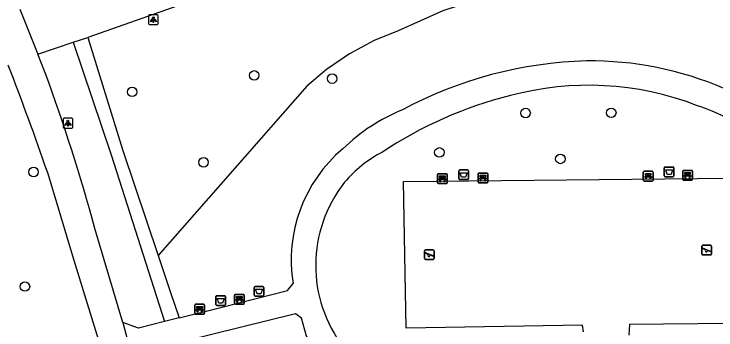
# Model space of a CAD drawing. Extents: x 157793 to 159380, y 380882 to 382313.
# Drawn here: x 159012.1 to 159084.2, y 381646.4 to 381678.9 of the extents above; entities that cross this region are included whole.
import ezdxf

# ---------------------------------------------------------------- set-up
doc = ezdxf.new("R2010")
doc.units = 0
for name, color, linetype in [('IMGEO_Afvalbak', 7, 'Continuous'), ('IMGEO_Bank', 7, 'Continuous'), ('IMGEO_Boom', 7, 'Continuous'), ('IMGEO_Fietspad_gesloten', 7, 'Continuous'), ('IMGEO_Groenvoorziening', 7, 'Continuous'), ('IMGEO_Lichtpunt', 7, 'Continuous'), ('IMGEO_Rijbaan_lokaal_open', 7, 'Continuous'), ('IMGEO_Speelvoorziening', 7, 'Continuous'), ('IMGEO_Voetpad_gesloten', 7, 'Continuous'), ('IMGEO_Voetpad_halfverhard', 7, 'Continuous')]:
    doc.layers.add(name, color=color, linetype=linetype)

msp = doc.modelspace()

# ---------------------------------------------------------------- linework, layer by layer
at = {"layer": 'IMGEO_Afvalbak'}
for p, q in [((159057.801, 381661.958), (159057.801, 381662.758)), ((159057.801, 381662.758), (159057.801, 381661.958)), ((159057.901, 381662.858), (159058.691, 381662.858)), ((159058.691, 381662.858), (159057.901, 381662.858)), ((159058.791, 381662.758), (159058.791, 381661.958)), ((159058.791, 381661.958), (159058.791, 381662.758)), ((159078.913, 381662.254), (159078.913, 381663.054)), ((159078.913, 381663.054), (159078.913, 381662.254)), ((159079.013, 381663.154), (159079.803, 381663.154)), ((159079.803, 381663.154), (159079.013, 381663.154)), ((159079.903, 381663.054), (159079.903, 381662.254)), ((159079.903, 381662.254), (159079.903, 381663.054)), ((159079.803, 381662.154), (159079.013, 381662.154)), ((159079.013, 381662.154), (159079.803, 381662.154)), ((159058.691, 381661.858), (159057.901, 381661.858)), ((159057.901, 381661.858), (159058.691, 381661.858)), ((159036.782, 381649.978), (159036.782, 381650.778)), ((159036.782, 381650.778), (159036.782, 381649.978)), ((159036.882, 381650.878), (159037.672, 381650.878)), ((159037.672, 381650.878), (159036.882, 381650.878)), ((159037.772, 381650.778), (159037.772, 381649.978)), ((159037.772, 381649.978), (159037.772, 381650.778)), ((159032.843, 381649.039), (159032.843, 381649.839)), ((159032.843, 381649.839), (159032.843, 381649.039)), ((159032.943, 381649.939), (159033.733, 381649.939)), ((159033.733, 381649.939), (159032.943, 381649.939)), ((159033.833, 381649.839), (159033.833, 381649.039)), ((159033.833, 381649.039), (159033.833, 381649.839)), ((159037.672, 381649.878), (159036.882, 381649.878)), ((159036.882, 381649.878), (159037.672, 381649.878)), ((159033.733, 381648.939), (159032.943, 381648.939)), ((159032.943, 381648.939), (159033.733, 381648.939))]:
    msp.add_line(p, q, dxfattribs=at)
for points in [[(159079.056, 381662.868), (159079.76, 381662.868), (159079.611, 381662.398), (159079.205, 381662.398), (159079.056, 381662.868)], [(159057.944, 381662.572), (159058.648, 381662.572), (159058.499, 381662.102), (159058.093, 381662.102), (159057.944, 381662.572)], [(159036.925, 381650.592), (159037.629, 381650.592), (159037.48, 381650.122), (159037.074, 381650.122), (159036.925, 381650.592)], [(159032.986, 381649.653), (159033.69, 381649.653), (159033.541, 381649.183), (159033.135, 381649.183), (159032.986, 381649.653)]]:
    msp.add_lwpolyline(points, dxfattribs=at)
for centre, start, end in [((159057.901, 381662.758), 90, 180), ((159057.901, 381662.758), 90, 180), ((159058.691, 381662.758), 0, 90), ((159058.691, 381662.758), 360, 90), ((159079.013, 381663.054), 90, 180), ((159079.013, 381663.054), 90, 180), ((159079.803, 381663.054), 0, 90), ((159079.803, 381663.054), 360, 90), ((159079.013, 381662.254), 180, 270), ((159079.013, 381662.254), 180, 270), ((159079.803, 381662.254), 270, 0), ((159079.803, 381662.254), 270, 0), ((159057.901, 381661.958), 180, 270), ((159057.901, 381661.958), 180, 270), ((159058.691, 381661.958), 270, 0), ((159058.691, 381661.958), 270, 0), ((159036.882, 381650.778), 90, 180), ((159036.882, 381650.778), 90, 180), ((159037.672, 381650.778), 0, 90), ((159037.672, 381650.778), 360, 90), ((159032.943, 381649.839), 90, 180), ((159032.943, 381649.839), 90, 180), ((159033.733, 381649.839), 0, 90), ((159033.733, 381649.839), 360, 90), ((159036.882, 381649.978), 180, 270), ((159036.882, 381649.978), 180, 270), ((159037.672, 381649.978), 270, 0), ((159037.672, 381649.978), 270, 0), ((159032.943, 381649.039), 180, 270), ((159032.943, 381649.039), 180, 270), ((159033.733, 381649.039), 270, 0), ((159033.733, 381649.039), 270, 0)]:
    msp.add_arc(centre, 0.1, start, end, dxfattribs=at)
at = {"layer": 'IMGEO_Bank'}
for p, q in [((159076.831, 381662.713), (159077.672, 381662.713)), ((159077.672, 381662.713), (159076.831, 381662.713)), ((159080.802, 381661.88), (159080.802, 381662.721)), ((159080.802, 381662.721), (159080.802, 381661.88)), ((159080.877, 381662.805), (159081.718, 381662.805)), ((159081.718, 381662.805), (159080.877, 381662.805)), ((159081.802, 381662.73), (159081.802, 381661.889)), ((159081.802, 381661.889), (159081.802, 381662.73)), ((159055.614, 381661.539), (159055.614, 381662.38)), ((159055.614, 381662.38), (159055.614, 381661.539)), ((159055.689, 381662.464), (159056.53, 381662.464)), ((159056.53, 381662.464), (159055.689, 381662.464)), ((159055.923, 381661.97), (159055.923, 381662.076)), ((159055.967, 381662.076), (159055.967, 381661.97)), ((159056.255, 381662.082), (159055.973, 381662.082)), ((159056.261, 381661.97), (159056.261, 381662.076)), ((159056.305, 381662.076), (159056.305, 381661.97)), ((159056.614, 381662.389), (159056.614, 381661.548)), ((159056.614, 381661.548), (159056.614, 381662.389)), ((159059.783, 381661.604), (159059.783, 381662.445)), ((159059.783, 381662.445), (159059.783, 381661.604)), ((159059.858, 381662.529), (159060.699, 381662.529)), ((159060.699, 381662.529), (159059.858, 381662.529)), ((159060.092, 381662.035), (159060.092, 381662.141)), ((159060.136, 381662.141), (159060.136, 381662.035)), ((159060.424, 381662.147), (159060.142, 381662.147)), ((159060.142, 381662.029), (159060.424, 381662.029)), ((159060.43, 381662.035), (159060.43, 381662.141)), ((159060.474, 381662.141), (159060.474, 381662.035)), ((159060.783, 381662.454), (159060.783, 381661.613)), ((159060.783, 381661.613), (159060.783, 381662.454)), ((159076.756, 381661.788), (159076.756, 381662.629)), ((159076.756, 381662.629), (159076.756, 381661.788)), ((159077.453, 381662.111), (159077.06, 381662.111)), ((159077.065, 381662.219), (159077.065, 381662.325)), ((159077.109, 381662.325), (159077.109, 381662.219)), ((159077.397, 381662.331), (159077.115, 381662.331)), ((159077.115, 381662.213), (159077.397, 381662.213)), ((159077.403, 381662.219), (159077.403, 381662.325)), ((159077.447, 381662.325), (159077.447, 381662.219)), ((159077.756, 381662.638), (159077.756, 381661.797)), ((159077.756, 381661.797), (159077.756, 381662.638)), ((159081.499, 381662.203), (159081.106, 381662.203)), ((159081.111, 381662.311), (159081.111, 381662.417)), ((159081.155, 381662.417), (159081.155, 381662.311)), ((159081.443, 381662.423), (159081.161, 381662.423)), ((159081.161, 381662.305), (159081.443, 381662.305)), ((159081.449, 381662.311), (159081.449, 381662.417)), ((159081.493, 381662.417), (159081.493, 381662.311)), ((159056.539, 381661.464), (159055.698, 381661.464)), ((159055.698, 381661.464), (159056.539, 381661.464)), ((159056.311, 381661.862), (159055.918, 381661.862)), ((159055.973, 381661.964), (159056.255, 381661.964)), ((159060.708, 381661.529), (159059.867, 381661.529)), ((159059.867, 381661.529), (159060.708, 381661.529)), ((159060.48, 381661.927), (159060.087, 381661.927)), ((159077.681, 381661.713), (159076.84, 381661.713)), ((159076.84, 381661.713), (159077.681, 381661.713)), ((159081.727, 381661.805), (159080.886, 381661.805)), ((159080.886, 381661.805), (159081.727, 381661.805)), ((159034.763, 381649.145), (159034.763, 381649.986)), ((159034.763, 381649.986), (159034.763, 381649.145)), ((159034.838, 381650.07), (159035.679, 381650.07)), ((159035.679, 381650.07), (159034.838, 381650.07)), ((159035.763, 381649.995), (159035.763, 381649.154)), ((159035.763, 381649.154), (159035.763, 381649.995)), ((159030.758, 381649.052), (159031.599, 381649.052)), ((159031.599, 381649.052), (159030.758, 381649.052)), ((159035.688, 381649.07), (159034.847, 381649.07)), ((159034.847, 381649.07), (159035.688, 381649.07)), ((159035.46, 381649.468), (159035.067, 381649.468)), ((159035.072, 381649.576), (159035.072, 381649.682)), ((159035.116, 381649.682), (159035.116, 381649.576)), ((159035.404, 381649.688), (159035.122, 381649.688)), ((159035.122, 381649.57), (159035.404, 381649.57)), ((159035.41, 381649.576), (159035.41, 381649.682)), ((159035.454, 381649.682), (159035.454, 381649.576)), ((159030.683, 381648.127), (159030.683, 381648.968)), ((159030.683, 381648.968), (159030.683, 381648.127)), ((159031.38, 381648.45), (159030.987, 381648.45)), ((159030.992, 381648.558), (159030.992, 381648.664)), ((159031.036, 381648.664), (159031.036, 381648.558)), ((159031.324, 381648.67), (159031.042, 381648.67)), ((159031.042, 381648.552), (159031.324, 381648.552)), ((159031.33, 381648.558), (159031.33, 381648.664)), ((159031.374, 381648.664), (159031.374, 381648.558)), ((159031.683, 381648.977), (159031.683, 381648.136)), ((159031.683, 381648.136), (159031.683, 381648.977)), ((159031.608, 381648.052), (159030.767, 381648.052)), ((159030.767, 381648.052), (159031.608, 381648.052))]:
    msp.add_line(p, q, dxfattribs=at)
for points in [[(159055.917, 381662.082), (159055.831, 381662.082), (159055.831, 381662.243), (159056.394, 381662.243), (159056.394, 381662.082), (159056.311, 381662.082)], [(159060.03, 381661.927), (159059.888, 381661.927), (159060, 381662.029), (159060.086, 381662.029)], [(159060.086, 381662.147), (159060, 381662.147), (159060, 381662.308), (159060.563, 381662.308), (159060.563, 381662.147), (159060.48, 381662.147)], [(159060.48, 381662.029), (159060.563, 381662.029), (159060.675, 381661.927), (159060.536, 381661.927)], [(159077.003, 381662.111), (159076.861, 381662.111), (159076.973, 381662.213), (159077.059, 381662.213)], [(159077.059, 381662.331), (159076.973, 381662.331), (159076.973, 381662.492), (159077.536, 381662.492), (159077.536, 381662.331), (159077.453, 381662.331)], [(159077.053, 381662.104), (159077.053, 381661.897), (159077.01, 381661.897), (159077.01, 381662.104)], [(159077.453, 381662.213), (159077.536, 381662.213), (159077.648, 381662.111), (159077.509, 381662.111)], [(159077.503, 381662.104), (159077.503, 381661.897), (159077.459, 381661.897), (159077.459, 381662.104)], [(159081.049, 381662.203), (159080.907, 381662.203), (159081.019, 381662.305), (159081.105, 381662.305)], [(159081.105, 381662.423), (159081.019, 381662.423), (159081.019, 381662.584), (159081.582, 381662.584), (159081.582, 381662.423), (159081.499, 381662.423)], [(159081.099, 381662.196), (159081.099, 381661.989), (159081.056, 381661.989), (159081.056, 381662.196)], [(159081.499, 381662.305), (159081.582, 381662.305), (159081.694, 381662.203), (159081.555, 381662.203)], [(159081.549, 381662.196), (159081.549, 381661.989), (159081.505, 381661.989), (159081.505, 381662.196)], [(159055.861, 381661.862), (159055.719, 381661.862), (159055.831, 381661.964), (159055.917, 381661.964)], [(159055.911, 381661.855), (159055.911, 381661.648), (159055.868, 381661.648), (159055.868, 381661.855)], [(159056.311, 381661.964), (159056.394, 381661.964), (159056.506, 381661.862), (159056.367, 381661.862)], [(159056.361, 381661.855), (159056.361, 381661.648), (159056.317, 381661.648), (159056.317, 381661.855)], [(159060.08, 381661.92), (159060.08, 381661.713), (159060.037, 381661.713), (159060.037, 381661.92)], [(159060.53, 381661.92), (159060.53, 381661.713), (159060.486, 381661.713), (159060.486, 381661.92)], [(159035.066, 381649.688), (159034.98, 381649.688), (159034.98, 381649.849), (159035.543, 381649.849), (159035.543, 381649.688), (159035.46, 381649.688)], [(159035.01, 381649.468), (159034.868, 381649.468), (159034.98, 381649.57), (159035.066, 381649.57)], [(159035.06, 381649.461), (159035.06, 381649.254), (159035.017, 381649.254), (159035.017, 381649.461)], [(159035.46, 381649.57), (159035.543, 381649.57), (159035.655, 381649.468), (159035.516, 381649.468)], [(159035.51, 381649.461), (159035.51, 381649.254), (159035.466, 381649.254), (159035.466, 381649.461)], [(159030.93, 381648.45), (159030.788, 381648.45), (159030.9, 381648.552), (159030.986, 381648.552)], [(159030.986, 381648.67), (159030.9, 381648.67), (159030.9, 381648.831), (159031.463, 381648.831), (159031.463, 381648.67), (159031.38, 381648.67)], [(159030.98, 381648.443), (159030.98, 381648.236), (159030.937, 381648.236), (159030.937, 381648.443)], [(159031.38, 381648.552), (159031.463, 381648.552), (159031.575, 381648.45), (159031.436, 381648.45)], [(159031.43, 381648.443), (159031.43, 381648.236), (159031.386, 381648.236), (159031.386, 381648.443)]]:
    msp.add_lwpolyline(points, dxfattribs=at)
for centre, radius, start, end in [((159076.834, 381662.635), 0.0779, 92.4484, 184.28452), ((159076.834, 381662.635), 0.0779, 92.4484, 184.28452), ((159077.678, 381662.635), 0.0779, 2.4484, 94.28452), ((159077.678, 381662.635), 0.0779, 2.4484, 94.28452), ((159080.88, 381662.727), 0.0779, 92.4484, 184.28452), ((159080.88, 381662.727), 0.0779, 92.4484, 184.28452), ((159081.724, 381662.727), 0.0779, 2.4484, 94.28452), ((159081.724, 381662.727), 0.0779, 2.4484, 94.28452), ((159055.692, 381662.386), 0.0779, 92.4484, 184.28452), ((159055.692, 381662.386), 0.0779, 92.4484, 184.28452), ((159055.916, 381662.075), 0.00671, 2.89567, 87.10433), ((159055.916, 381661.971), 0.00671, 272.89567, 357.10433), ((159055.973, 381662.075), 0.00671, 92.89567, 177.10433), ((159055.973, 381661.971), 0.00671, 182.89567, 267.10433), ((159056.255, 381662.075), 0.00671, 2.89567, 87.10433), ((159056.255, 381661.971), 0.00671, 272.89567, 357.10433), ((159056.312, 381662.075), 0.00671, 92.89567, 177.10433), ((159056.312, 381661.971), 0.00671, 182.89567, 267.10433), ((159056.536, 381662.386), 0.0779, 2.4484, 94.28452), ((159056.536, 381662.386), 0.0779, 2.4484, 94.28452), ((159059.861, 381662.451), 0.0779, 92.4484, 184.28452), ((159059.861, 381662.451), 0.0779, 92.4484, 184.28452), ((159060.085, 381662.14), 0.00671, 2.89567, 87.10433), ((159060.085, 381662.036), 0.00671, 272.89567, 357.10433), ((159060.142, 381662.14), 0.00671, 92.89567, 177.10433), ((159060.142, 381662.036), 0.00671, 182.89567, 267.10433), ((159060.424, 381662.14), 0.00671, 2.89567, 87.10433), ((159060.424, 381662.036), 0.00671, 272.89567, 357.10433), ((159060.481, 381662.14), 0.00671, 92.89567, 177.10433), ((159060.481, 381662.036), 0.00671, 182.89567, 267.10433), ((159060.705, 381662.451), 0.0779, 2.4484, 94.28452), ((159060.705, 381662.451), 0.0779, 2.4484, 94.28452), ((159077.003, 381662.104), 0.00671, 2.89567, 87.10433), ((159077.06, 381662.104), 0.00671, 92.89567, 177.10433), ((159077.058, 381662.324), 0.00671, 2.89567, 87.10433), ((159077.058, 381662.22), 0.00671, 272.89567, 357.10433), ((159077.115, 381662.324), 0.00671, 92.89567, 177.10433), ((159077.115, 381662.22), 0.00671, 182.89567, 267.10433), ((159077.397, 381662.324), 0.00671, 2.89567, 87.10433), ((159077.397, 381662.22), 0.00671, 272.89567, 357.10433), ((159077.454, 381662.324), 0.00671, 92.89567, 177.10433), ((159077.454, 381662.22), 0.00671, 182.89567, 267.10433), ((159077.452, 381662.104), 0.00671, 2.89567, 87.10433), ((159077.509, 381662.104), 0.00671, 92.89567, 177.10433), ((159081.049, 381662.196), 0.00671, 2.89567, 87.10433), ((159081.106, 381662.196), 0.00671, 92.89567, 177.10433), ((159081.104, 381662.416), 0.00671, 2.89567, 87.10433), ((159081.104, 381662.312), 0.00671, 272.89567, 357.10433), ((159081.161, 381662.416), 0.00671, 92.89567, 177.10433), ((159081.161, 381662.312), 0.00671, 182.89567, 267.10433), ((159081.443, 381662.416), 0.00671, 2.89567, 87.10433), ((159081.443, 381662.312), 0.00671, 272.89567, 357.10433), ((159081.5, 381662.416), 0.00671, 92.89567, 177.10433), ((159081.5, 381662.312), 0.00671, 182.89567, 267.10433), ((159081.498, 381662.196), 0.00671, 2.89567, 87.10433), ((159081.555, 381662.196), 0.00671, 92.89567, 177.10433), ((159055.692, 381661.542), 0.0779, 182.4484, 274.28452), ((159055.692, 381661.542), 0.0779, 182.4484, 274.28452), ((159055.861, 381661.855), 0.00671, 2.89567, 87.10433), ((159055.918, 381661.855), 0.00671, 92.89567, 177.10433), ((159056.31, 381661.855), 0.00671, 2.89567, 87.10433), ((159056.367, 381661.855), 0.00671, 92.89567, 177.10433), ((159056.536, 381661.542), 0.0779, 272.4484, 4.28452), ((159056.536, 381661.542), 0.0779, 272.4484, 4.28452), ((159059.861, 381661.607), 0.0779, 182.4484, 274.28452), ((159059.861, 381661.607), 0.0779, 182.4484, 274.28452), ((159060.03, 381661.92), 0.00671, 2.89567, 87.10433), ((159060.087, 381661.92), 0.00671, 92.89567, 177.10433), ((159060.479, 381661.92), 0.00671, 2.89567, 87.10433), ((159060.536, 381661.92), 0.00671, 92.89567, 177.10433), ((159060.705, 381661.607), 0.0779, 272.4484, 4.28452), ((159060.705, 381661.607), 0.0779, 272.4484, 4.28452), ((159076.834, 381661.791), 0.0779, 182.4484, 274.28452), ((159076.834, 381661.791), 0.0779, 182.4484, 274.28452), ((159077.678, 381661.791), 0.0779, 272.4484, 4.28452), ((159077.678, 381661.791), 0.0779, 272.4484, 4.28452), ((159080.88, 381661.883), 0.0779, 182.4484, 274.28452), ((159080.88, 381661.883), 0.0779, 182.4484, 274.28452), ((159081.724, 381661.883), 0.0779, 272.4484, 4.28452), ((159081.724, 381661.883), 0.0779, 272.4484, 4.28452), ((159034.841, 381649.992), 0.0779, 92.4484, 184.28452), ((159034.841, 381649.992), 0.0779, 92.4484, 184.28452), ((159035.685, 381649.992), 0.0779, 2.4484, 94.28452), ((159035.685, 381649.992), 0.0779, 2.4484, 94.28452), ((159030.761, 381648.974), 0.0779, 92.4484, 184.28452), ((159030.761, 381648.974), 0.0779, 92.4484, 184.28452), ((159031.605, 381648.974), 0.0779, 2.4484, 94.28452), ((159031.605, 381648.974), 0.0779, 2.4484, 94.28452), ((159034.841, 381649.148), 0.0779, 182.4484, 274.28452), ((159034.841, 381649.148), 0.0779, 182.4484, 274.28452), ((159035.01, 381649.461), 0.00671, 2.89567, 87.10433), ((159035.067, 381649.461), 0.00671, 92.89567, 177.10433), ((159035.065, 381649.681), 0.00671, 2.89567, 87.10433), ((159035.065, 381649.577), 0.00671, 272.89567, 357.10433), ((159035.122, 381649.681), 0.00671, 92.89567, 177.10433), ((159035.122, 381649.577), 0.00671, 182.89567, 267.10433), ((159035.404, 381649.681), 0.00671, 2.89567, 87.10433), ((159035.404, 381649.577), 0.00671, 272.89567, 357.10433), ((159035.461, 381649.681), 0.00671, 92.89567, 177.10433), ((159035.461, 381649.577), 0.00671, 182.89567, 267.10433), ((159035.459, 381649.461), 0.00671, 2.89567, 87.10433), ((159035.516, 381649.461), 0.00671, 92.89567, 177.10433), ((159035.685, 381649.148), 0.0779, 272.4484, 4.28452), ((159035.685, 381649.148), 0.0779, 272.4484, 4.28452), ((159030.93, 381648.443), 0.00671, 2.89567, 87.10433), ((159030.987, 381648.443), 0.00671, 92.89567, 177.10433), ((159030.985, 381648.663), 0.00671, 2.89567, 87.10433), ((159030.985, 381648.559), 0.00671, 272.89567, 357.10433), ((159031.042, 381648.663), 0.00671, 92.89567, 177.10433), ((159031.042, 381648.559), 0.00671, 182.89567, 267.10433), ((159031.324, 381648.663), 0.00671, 2.89567, 87.10433), ((159031.324, 381648.559), 0.00671, 272.89567, 357.10433), ((159031.381, 381648.663), 0.00671, 92.89567, 177.10433), ((159031.381, 381648.559), 0.00671, 182.89567, 267.10433), ((159031.379, 381648.443), 0.00671, 2.89567, 87.10433), ((159031.436, 381648.443), 0.00671, 92.89567, 177.10433), ((159030.761, 381648.13), 0.0779, 182.4484, 274.28452), ((159030.761, 381648.13), 0.0779, 182.4484, 274.28452), ((159031.605, 381648.13), 0.0779, 272.4484, 4.28452), ((159031.605, 381648.13), 0.0779, 272.4484, 4.28452)]:
    msp.add_arc(centre, radius, start, end, dxfattribs=at)
at = {"layer": 'IMGEO_Boom'}
for centre in [(159036.784, 381672.56), (159044.794, 381672.231), (159024.248, 381670.869), (159064.661, 381668.697), (159073.461, 381668.724), (159055.806, 381664.652), (159068.235, 381663.986), (159031.584, 381663.637), (159014.121, 381662.643), (159013.233, 381650.877)]:
    msp.add_circle(centre, 0.489, dxfattribs=at)
at = {"layer": 'IMGEO_Fietspad_gesloten'}
for points in [[(159015.314, 381672.825), (159014.576, 381674.731)], [(159021.333, 381643.664), (159018.284, 381653.556), (159015.57, 381662.555)], [(159023.285, 381647.201), (159020.424, 381656.849)], [(159023.285, 381647.201), (159024.495, 381642.621)]]:
    msp.add_lwpolyline(points, dxfattribs=at)
for centre, radius, start, end in [((158695.075, 381551.605), 339.157, 19.09503, 21.08407), ((158829.154, 381604.476), 198.311, 15.31333, 20.16091)]:
    msp.add_arc(centre, radius, start, end, dxfattribs=at)
at = {"layer": 'IMGEO_Groenvoorziening'}
for points in [[(159102.286, 381670.952), (159098.837, 381674.453), (159095.113, 381677.514), (159094.213, 381678.147), (159093.316, 381678.777), (159086.768, 381680.886), (159081.689, 381681.953), (159080.09, 381682.117), (159076.526, 381682.483), (159071.335, 381682.471), (159066.176, 381681.915), (159061.101, 381680.824), (159056.169, 381679.208), (159051.559, 381677.138), (159049.1, 381676.13), (159046.572, 381674.769), (159044.208, 381673.155), (159042.186, 381671.46), (159026.906, 381654.079)], [(159070.604, 381646.223), (159070.522, 381646.903), (159052.404, 381646.587), (159052.107, 381661.651), (159085.65, 381662.016), (159085.845, 381647.076), (159075.331, 381646.98), (159075.258, 381645.885)]]:
    msp.add_lwpolyline(points, dxfattribs=at)
at = {"layer": 'IMGEO_Lichtpunt'}
for p, q in [((159025.934, 381678.691), (159025.934, 381677.884)), ((159025.934, 381678.691), (159025.934, 381677.884)), ((159026.836, 381678.786), (159026.028, 381678.786)), ((159026.836, 381678.786), (159026.028, 381678.786)), ((159026.93, 381677.884), (159026.93, 381678.691)), ((159026.93, 381677.884), (159026.93, 381678.691)), ((159026.028, 381677.79), (159026.836, 381677.79)), ((159026.028, 381677.79), (159026.836, 381677.79)), ((159017.156, 381668.058), (159017.156, 381667.251)), ((159017.156, 381668.058), (159017.156, 381667.251)), ((159018.058, 381668.153), (159017.25, 381668.153)), ((159018.058, 381668.153), (159017.25, 381668.153)), ((159018.152, 381667.251), (159018.152, 381668.058)), ((159018.152, 381667.251), (159018.152, 381668.058)), ((159017.25, 381667.157), (159018.058, 381667.157)), ((159017.25, 381667.157), (159018.058, 381667.157))]:
    msp.add_line(p, q, dxfattribs=at)
for points in [[(159026.308, 381678.355), (159026.347, 381678.327), (159026.159, 381678.065), (159026.121, 381678.092), (159026.308, 381678.355)], [(159026.41, 381678.307), (159026.457, 381678.307), (159026.457, 381677.985), (159026.41, 381677.985), (159026.41, 381678.307)], [(159026.52, 381678.327), (159026.558, 381678.354), (159026.745, 381678.092), (159026.706, 381678.064), (159026.52, 381678.327)], [(159017.53, 381667.722), (159017.569, 381667.694), (159017.381, 381667.432), (159017.343, 381667.459), (159017.53, 381667.722)], [(159017.632, 381667.674), (159017.679, 381667.674), (159017.679, 381667.352), (159017.632, 381667.352), (159017.632, 381667.674)], [(159017.742, 381667.694), (159017.78, 381667.721), (159017.967, 381667.459), (159017.928, 381667.431), (159017.742, 381667.694)]]:
    msp.add_lwpolyline(points, dxfattribs=at)
for centre in [(159026.433, 381678.489), (159017.655, 381667.856)]:
    msp.add_circle(centre, 0.0994, dxfattribs=at)
for centre, start, end in [((159026.028, 381678.691), 90, 180), ((159026.028, 381678.691), 90, 180), ((159026.836, 381678.691), 0, 90), ((159026.836, 381678.691), 0, 90), ((159026.028, 381677.884), 180, 270), ((159026.028, 381677.884), 180, 270), ((159026.836, 381677.884), 270, 0), ((159026.836, 381677.884), 270, 360), ((159017.25, 381668.058), 90, 180), ((159017.25, 381668.058), 90, 180), ((159018.058, 381668.058), 0, 90), ((159018.058, 381668.058), 0, 90), ((159017.25, 381667.251), 180, 270), ((159017.25, 381667.251), 180, 270), ((159018.058, 381667.251), 270, 0), ((159018.058, 381667.251), 270, 360)]:
    msp.add_arc(centre, 0.0946, start, end, dxfattribs=at)
at = {"layer": 'IMGEO_Rijbaan_lokaal_open'}
for points in [[(159054.315, 381688.351), (159028.947, 381679.697), (159019.681, 381676.462)], [(159012.705, 381679.37), (159014.576, 381674.731)], [(159018.204, 381675.961), (159019.681, 381676.462)], [(159014.576, 381674.731), (159018.204, 381675.961)]]:
    msp.add_lwpolyline(points, dxfattribs=at)
at = {"layer": 'IMGEO_Speelvoorziening'}
for p, q in [((159082.769, 381654.218), (159082.769, 381655.018)), ((159082.769, 381655.018), (159082.769, 381654.218)), ((159083.152, 381654.646), (159082.813, 381654.783)), ((159082.838, 381654.843), (159083.714, 381654.49)), ((159082.869, 381655.118), (159083.659, 381655.118)), ((159083.659, 381655.118), (159082.869, 381655.118)), ((159083.759, 381655.018), (159083.759, 381654.218)), ((159083.759, 381654.218), (159083.759, 381655.018)), ((159054.278, 381653.745), (159054.278, 381654.545)), ((159054.278, 381654.545), (159054.278, 381653.745)), ((159054.661, 381654.173), (159054.322, 381654.31)), ((159054.347, 381654.37), (159055.223, 381654.017)), ((159054.378, 381654.645), (159055.168, 381654.645)), ((159055.168, 381654.645), (159054.378, 381654.645)), ((159055.199, 381653.957), (159054.859, 381654.094)), ((159055.268, 381654.545), (159055.268, 381653.745)), ((159055.268, 381653.745), (159055.268, 381654.545)), ((159083.659, 381654.118), (159082.869, 381654.118)), ((159082.869, 381654.118), (159083.659, 381654.118)), ((159083.69, 381654.43), (159083.35, 381654.567)), ((159055.168, 381653.645), (159054.378, 381653.645)), ((159054.378, 381653.645), (159055.168, 381653.645))]:
    msp.add_line(p, q, dxfattribs=at)
for centre, radius, start, end in [((159082.869, 381655.018), 0.1, 90, 180), ((159082.869, 381655.018), 0.1, 90, 180), ((159082.826, 381654.813), 0.0327, 68.07798, 248.07798), ((159083.659, 381655.018), 0.1, 0, 90), ((159083.659, 381655.018), 0.1, 360, 90), ((159054.378, 381654.545), 0.1, 90, 180), ((159054.378, 381654.545), 0.1, 90, 180), ((159054.335, 381654.34), 0.0327, 68.07798, 248.07798), ((159054.74, 381654.083), 0.12, 130.99278, 5.16318), ((159055.168, 381654.545), 0.1, 0, 90), ((159055.168, 381654.545), 0.1, 360, 90), ((159082.869, 381654.218), 0.1, 180, 270), ((159082.869, 381654.218), 0.1, 180, 270), ((159083.231, 381654.556), 0.12, 130.99278, 5.16318), ((159083.659, 381654.218), 0.1, 270, 0), ((159083.659, 381654.218), 0.1, 270, 0), ((159083.702, 381654.46), 0.0327, 248.07798, 68.07798), ((159054.378, 381653.745), 0.1, 180, 270), ((159054.378, 381653.745), 0.1, 180, 270), ((159055.168, 381653.745), 0.1, 270, 0), ((159055.168, 381653.745), 0.1, 270, 0), ((159055.211, 381653.987), 0.0327, 248.07798, 68.07798)]:
    msp.add_arc(centre, radius, start, end, dxfattribs=at)
at = {"layer": 'IMGEO_Voetpad_gesloten'}
for points in [[(159029.062, 381647.658), (159033.217, 381648.704), (159040.217, 381650.465), (159040.773, 381651.182)], [(159029.062, 381647.658), (159027.584, 381647.287)], [(159044.414, 381642.646), (159042.864, 381644.511), (159042.169, 381645.797), (159041.655, 381647.623), (159041.016, 381648.07), (159029.8, 381645.293)], [(159027.584, 381647.287), (159024.91, 381646.614), (159023.285, 381647.201)]]:
    msp.add_lwpolyline(points, dxfattribs=at)
for centre, radius, start, end in [((159072.045, 381631.614), 42.445, 91.52386, 118.16841), ((159071.355, 381639.502), 34.545, 66.60146, 90.72887), ((159071.136, 381640.682), 30.865, 68.94465, 105.0933), ((159073.237, 381629.655), 42.067, 103.94572, 123.68477), ((159070.884, 381637.03), 34.381, 40.13252, 70.73954), ((159059.352, 381651.16), 19.322, 112.33841, 134.20034), ((159055.554, 381653.581), 14.975, 130.23851, 189.21888), ((159055.6, 381653.658), 12.387, 117.36478, 140.24258), ((159056.831, 381653.042), 13.731, 141.55194, 217.71061)]:
    msp.add_arc(centre, radius, start, end, dxfattribs=at)
at = {"layer": 'IMGEO_Voetpad_halfverhard'}
for points in [[(159019.681, 381676.462), (159023.288, 381664.858), (159026.906, 381654.079)], [(159018.204, 381675.961), (159022.089, 381664.389), (159027.584, 381647.287)], [(159026.906, 381654.079), (159028.154, 381650.364), (159029.062, 381647.658)]]:
    msp.add_lwpolyline(points, dxfattribs=at)

doc.saveas('drawing.dxf')
